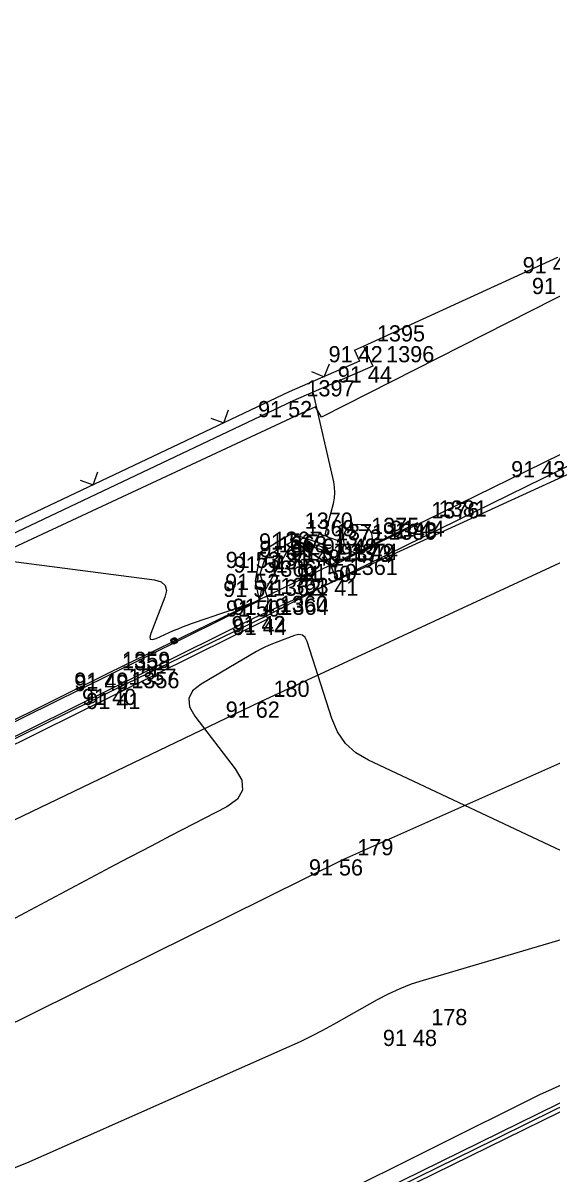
# Model space of a CAD drawing. Extents: x -711081 to -709338, y -1025122 to -1024092.
# Drawn here: x -710856.62 to -710847.47, y -1024973.61 to -1024953.7 of the extents above; entities that cross this region are included whole.
import ezdxf

# ---------------------------------------------------------------- set-up
doc = ezdxf.new("R2010")
doc.units = 0
for name, color, linetype in [('Ex_Minor Contours', 7, 'Continuous'), ('Z_body', 7, 'Continuous'), ('Z_body_cisla', 7, 'Continuous'), ('Z_body_vysky_redukovane', 7, 'Continuous'), ('Z_katastr_hranice', 7, 'Continuous'), ('Z_komunikace', 7, 'Continuous'), ('Z_komunikace_osa', 7, 'Continuous'), ('Z_kos', 7, 'Continuous'), ('Z_obruba', 7, 'Continuous'), ('Z_ploty', 7, 'Continuous'), ('Z_ploty_znacky', 7, 'Continuous'), ('Z_rozhranni', 7, 'Continuous'), ('Z_vdz12_plna', 7, 'Continuous'), ('Z_vstupy', 7, 'Continuous'), ('Z_zabradli', 7, 'Continuous'), ('Z_zabradli_znaky', 7, 'Continuous')]:
    doc.layers.add(name, color=color, linetype=linetype)

# ---------------------------------------------------------------- blocks, each defined once
blk = doc.blocks.new('POINT_DISPLAY')
blk.add_line((0, 0), (0, 0))
blk = doc.blocks.new('Z212')
for p, q in [((-0.17, 0.17), (0, 0)), ((0, 0), (0.17, 0.17))]:
    blk.add_line(p, q)
blk = doc.blocks.new('Z10001')
blk.add_circle((0, 0), 0.25)
blk = doc.blocks.new('Z530')
for p, q in [((-0.05, 0.03), (-0.03, 0.05)), ((-0.05, -0.03), (-0.05, 0.03)), ((-0.03, 0.05), (0.03, 0.05)), ((-0.03, -0.03), (-0.03, 0.03)), ((-0.03, 0.03), (0.03, 0.03)), ((-0.03, -0.03), (0.03, 0.03)), ((0.03, 0.05), (0.05, 0.03)), ((0.03, 0.03), (0.03, -0.03)), ((0.05, 0.03), (0.05, -0.03)), ((-0.03, -0.05), (-0.05, -0.03)), ((0.03, -0.03), (-0.03, -0.03)), ((0.03, -0.05), (-0.03, -0.05)), ((0.05, -0.03), (0.03, -0.05))]:
    blk.add_line(p, q)

msp = doc.modelspace()

# ---------------------------------------------------------------- linework, layer by layer
at = {"layer": 'Ex_Minor Contours'}
for points in [[(-710857.59, -1024962.915), (-710854.348, -1024963.337), (-710854.233, -1024963.369), (-710854.165, -1024963.43), (-710854.144, -1024963.518), (-710854.171, -1024963.634), (-710854.415, -1024964.262), (-710854.431, -1024964.326), (-710854.422, -1024964.362), (-710854.385, -1024964.369), (-710854.323, -1024964.349), (-710854.018, -1024964.213), (-710853.941, -1024964.18), (-710853.864, -1024964.149), (-710853.786, -1024964.119), (-710853.707, -1024964.091), (-710852.575, -1024963.705), (-710852.555, -1024963.696), (-710852.539, -1024963.682), (-710852.528, -1024963.665), (-710852.521, -1024963.644), (-710852.498, -1024963.52), (-710852.496, -1024963.514), (-710852.492, -1024963.51), (-710852.487, -1024963.508), (-710852.48, -1024963.508), (-710852.449, -1024963.514), (-710852.442, -1024963.514), (-710852.435, -1024963.513), (-710852.43, -1024963.509), (-710852.426, -1024963.503), (-710852.046, -1024962.83), (-710851.994, -1024962.762), (-710851.933, -1024962.729), (-710851.865, -1024962.731), (-710851.788, -1024962.768), (-710851.322, -1024963.076), (-710851.311, -1024963.081), (-710851.299, -1024963.085), (-710851.287, -1024963.085), (-710851.275, -1024963.083), (-710851.287, -1024963.085), (-710851.299, -1024963.085), (-710851.311, -1024963.081), (-710851.322, -1024963.076), (-710851.843, -1024962.731), (-710851.882, -1024962.701), (-710851.892, -1024962.683), (-710851.872, -1024962.677), (-710851.823, -1024962.683), (-710851.54, -1024962.733), (-710851.494, -1024962.745), (-710851.452, -1024962.765), (-710851.415, -1024962.793), (-710851.383, -1024962.828), (-710851.261, -1024962.983), (-710851.233, -1024963.01), (-710851.211, -1024963.016), (-710851.194, -1024963.001), (-710851.183, -1024962.963), (-710851.143, -1024962.742), (-710851.142, -1024962.709), (-710851.15, -1024962.682), (-710851.169, -1024962.661), (-710851.199, -1024962.646), (-710851.336, -1024962.599), (-710851.365, -1024962.584), (-710851.383, -1024962.563), (-710851.39, -1024962.537), (-710851.386, -1024962.505), (-710851.254, -1024962.014), (-710851.234, -1024961.92), (-710851.227, -1024961.826), (-710851.231, -1024961.732), (-710851.247, -1024961.638), (-710851.605, -1024960.09)], [(-710846.442, -1024968.435), (-710850.647, -1024966.457), (-710850.865, -1024966.328), (-710851.043, -1024966.165), (-710851.182, -1024965.967), (-710851.282, -1024965.734), (-710851.707, -1024964.404), (-710851.741, -1024964.334), (-710851.79, -1024964.293), (-710851.852, -1024964.28), (-710851.929, -1024964.297), (-710852.263, -1024964.424), (-710852.346, -1024964.457), (-710852.427, -1024964.493), (-710852.506, -1024964.533), (-710852.584, -1024964.577), (-710853.544, -1024965.137), (-710853.69, -1024965.254), (-710853.757, -1024965.385), (-710853.745, -1024965.532), (-710853.653, -1024965.695), (-710852.951, -1024966.602), (-710852.84, -1024966.799), (-710852.827, -1024966.975), (-710852.913, -1024967.128), (-710853.097, -1024967.26), (-710854.07, -1024967.765), (-710854.31, -1024967.89), (-710854.549, -1024968.015), (-710854.789, -1024968.141), (-710855.027, -1024968.268), (-710859.533, -1024970.665)], [(-710856.866, -1024973.543), (-710856.561, -1024973.419), (-710856.259, -1024973.289), (-710852.021, -1024971.411), (-710851.824, -1024971.32), (-710851.628, -1024971.225), (-710851.436, -1024971.126), (-710851.245, -1024971.022), (-710850.488, -1024970.596), (-710850.297, -1024970.495), (-710850.1, -1024970.405), (-710849.899, -1024970.327), (-710849.693, -1024970.26), (-710846.51, -1024969.322)], [(-710851.108, -1024974.318), (-710848.456, -1024973.012), (-710847.822, -1024972.7), (-710847.188, -1024972.387)]]:
    msp.add_lwpolyline(points, dxfattribs=at)
at = {"layer": 'Z_katastr_hranice'}
for p, q in [((-710830.16, -1024953.7), (-710852.63, -1024964)), ((-710846.06, -1024957.78), (-710851.46, -1024960.52)), ((-710851.56, -1024960.34), (-710863.62, -1024965.96)), ((-710851.46, -1024960.52), (-710851.56, -1024960.34)), ((-710852.63, -1024964), (-710861.36, -1024968.32)), ((-710847.68, -1024972.24), (-710835.15, -1024966.61)), ((-710857.57, -1024977.16), (-710847.68, -1024972.24))]:
    msp.add_line(p, q, dxfattribs=at)
at = {"layer": 'Z_komunikace'}
for p, q in [((-710851.2, -1024963.33), (-710843.53, -1024959.56)), ((-710852.41, -1024963.96), (-710851.2, -1024963.33)), ((-710855.02, -1024965.22), (-710852.41, -1024963.96)), ((-710866.52, -1024970.89), (-710855.02, -1024965.22)), ((-710852.27, -1024974.81), (-710841.47, -1024969.5))]:
    msp.add_line(p, q, dxfattribs=at)
at = {"layer": 'Z_komunikace_osa'}
for p, q in [((-710851.07, -1024968.17), (-710836.8, -1024961.81)), ((-710860.14, -1024972.66), (-710851.07, -1024968.17))]:
    msp.add_line(p, q, dxfattribs=at)
at = {"layer": 'Z_obruba'}
for p, q in [((-710849.66, -1024962.31), (-710845.77, -1024960.4)), ((-710850.52, -1024962.71), (-710849.66, -1024962.31)), ((-710852.51, -1024962.85), (-710851.98, -1024962.53)), ((-710851.98, -1024962.53), (-710851.43, -1024962.72)), ((-710851.43, -1024962.72), (-710851.2, -1024963.06)), ((-710851.2, -1024963.06), (-710850.52, -1024962.71)), ((-710852.6, -1024963.35), (-710852.51, -1024962.85)), ((-710852.53, -1024963.69), (-710852.6, -1024963.35)), ((-710855.13, -1024964.98), (-710852.53, -1024963.69)), ((-710866.6, -1024970.64), (-710855.13, -1024964.98)), ((-710852.25, -1024974.95), (-710841.38, -1024969.62))]:
    msp.add_line(p, q, dxfattribs=at)
at = {"layer": 'Z_ploty'}
for p, q in [((-710850.89, -1024959.36), (-710850.73, -1024959.29)), ((-710850.89, -1024959.36), (-710850.8, -1024959.55)), ((-710850.73, -1024959.29), (-710850.57, -1024959.64)), ((-710850.8, -1024959.55), (-710852.02, -1024960.08)), ((-710850.57, -1024959.64), (-710851.95, -1024960.24)), ((-710852.02, -1024960.08), (-710863.3, -1024965.43)), ((-710851.95, -1024960.24), (-710863.23, -1024965.59))]:
    msp.add_line(p, q, dxfattribs=at)
at = {"layer": 'Z_rozhranni'}
for p, q in [((-710852.42, -1024962.93), (-710851.95, -1024962.66)), ((-710851.95, -1024962.66), (-710851.47, -1024962.81)), ((-710851.47, -1024962.81), (-710851.3, -1024963.09)), ((-710852.52, -1024963.23), (-710852.42, -1024962.93)), ((-710851.3, -1024963.09), (-710851.2, -1024963.33)), ((-710852.39, -1024963.66), (-710852.52, -1024963.23)), ((-710852.39, -1024963.66), (-710852.41, -1024963.96)), ((-710852.39, -1024964.01), (-710852.41, -1024963.96)), ((-710854.97, -1024965.29), (-710852.39, -1024964.01)), ((-710866.47, -1024970.98), (-710854.97, -1024965.29))]:
    msp.add_line(p, q, dxfattribs=at)
at = {"layer": 'Z_vdz12_plna'}
for p, q in [((-710852.51, -1024965.44), (-710838.42, -1024958.91)), ((-710861.74, -1024969.86), (-710852.51, -1024965.44))]:
    msp.add_line(p, q, dxfattribs=at)
at = {"layer": 'Z_vstupy'}
msp.add_line((-710850.73, -1024959.29), (-710847.37, -1024957.75), dxfattribs=at)
at = {"layer": 'Z_zabradli'}
for p, q in [((-710855.13, -1024964.94), (-710849.79, -1024962.34)), ((-710866.18, -1024970.4), (-710855.13, -1024964.94))]:
    msp.add_line(p, q, dxfattribs=at)

# ---------------------------------------------------------------- block references
at = {"layer": 'Z_body'}
for p in [(-710850.73, -1024959.29), (-710850.57, -1024959.64), (-710851.95, -1024960.24), (-710847.57, -1024961.28), (-710849.79, -1024962.34), (-710849.66, -1024962.31), (-710851.98, -1024962.53), (-710851.95, -1024962.66), (-710851.47, -1024962.81), (-710851.43, -1024962.72), (-710850.83, -1024962.62), (-710850.52, -1024962.71), (-710852.51, -1024962.85), (-710852.42, -1024962.93), (-710851.3, -1024963.09), (-710851.2, -1024963.06), (-710852.6, -1024963.35), (-710852.52, -1024963.23), (-710851.2, -1024963.33), (-710852.53, -1024963.69), (-710852.39, -1024963.66), (-710852.41, -1024963.96), (-710852.39, -1024964.01), (-710855.13, -1024964.94), (-710855.13, -1024964.98), (-710855.02, -1024965.22), (-710854.97, -1024965.29), (-710852.51, -1024965.44), (-710851.07, -1024968.17), (-710849.79, -1024971.12)]:
    msp.add_blockref('POINT_DISPLAY', p, dxfattribs=at)
at = {"layer": 'Z_kos'}
msp.add_blockref('Z10001', (-710850.83, -1024962.62), dxfattribs=at)
at = {"layer": 'Z_ploty_znacky'}
for p, rotation in [((-710851.41, -1024959.82), 23.5), ((-710853.15, -1024960.62), 25.4), ((-710853.15, -1024960.62), 25.4), ((-710855.41, -1024961.69), 25.4), ((-710855.41, -1024961.69), 25.4)]:
    msp.add_blockref('Z212', p, dxfattribs=dict(at, rotation=rotation))
at = {"layer": 'Z_zabradli_znaky', "rotation": -154}
for p in [(-710851.76, -1024963.3), (-710854.01, -1024964.39)]:
    msp.add_blockref('Z530', p, dxfattribs=at)

# ---------------------------------------------------------------- texts
at = {"layer": 'Z_body_cisla'}
for s, p in [('1395', (-710850.5, -1024959.21)), ('1396', (-710850.34, -1024959.57)), ('1397', (-710851.72, -1024960.16)), ('1376', (-710849.56, -1024962.27)), ('1381', (-710849.43, -1024962.24)), ('1370', (-710851.75, -1024962.45)), ('1369', (-710851.72, -1024962.58)), ('1371', (-710851.21, -1024962.65)), ('1375', (-710850.6, -1024962.54)), ('1380', (-710850.3, -1024962.64)), ('1367', (-710852.29, -1024962.78)), ('1368', (-710852.2, -1024962.86)), ('1372', (-710851.25, -1024962.74)), ('1373', (-710851.08, -1024963.02)), ('1374', (-710850.97, -1024962.99)), ('1366', (-710852.38, -1024963.28)), ('1365', (-710852.3, -1024963.15)), ('1361', (-710850.97, -1024963.25)), ('1362', (-710852.3, -1024963.61)), ('1363', (-710852.17, -1024963.58)), ('1360', (-710852.18, -1024963.89)), ('1364', (-710852.17, -1024963.94)), ('1359', (-710854.91, -1024964.86)), ('1358', (-710854.91, -1024964.9)), ('1357', (-710854.8, -1024965.15)), ('1356', (-710854.75, -1024965.21)), ('180', (-710852.29, -1024965.36)), ('179', (-710850.84, -1024968.1)), ('178', (-710849.56, -1024971.04))]:
    msp.add_text(s, height=0.28, dxfattribs=at).set_placement(p)
at = {"layer": 'Z_body_vysky_redukovane'}
for s, p in [('91 46', (-710847.977, -1024958.03)), ('91 46', (-710847.817, -1024958.39)), ('91 42', (-710851.337, -1024959.57)), ('91 44', (-710851.177, -1024959.92)), ('91 52', (-710852.557, -1024960.52)), ('91 43', (-710848.177, -1024961.56)), ('91 43', (-710850.397, -1024962.62)), ('91 44', (-710850.267, -1024962.59)), ('91 51', (-710852.54, -1024962.81)), ('91 50', (-710852.533, -1024962.94)), ('91 48', (-710852.077, -1024963.09)), ('91 51', (-710851.99, -1024963)), ('91 49', (-710851.437, -1024962.9)), ('91 49', (-710851.127, -1024962.99)), ('91 53', (-710853.117, -1024963.13)), ('91 51', (-710852.98, -1024963.21)), ('91 50', (-710851.883, -1024963.37)), ('91 50', (-710851.783, -1024963.34)), ('91 51', (-710853.16, -1024963.63)), ('91 52', (-710853.127, -1024963.51)), ('91 41', (-710851.76, -1024963.61)), ('91 50', (-710853.113, -1024963.97)), ('91 49', (-710852.997, -1024963.94)), ('91 42', (-710853.017, -1024964.24)), ('91 44', (-710852.997, -1024964.29)), ('91 49', (-710855.737, -1024965.22)), ('91 49', (-710855.737, -1024965.26)), ('91 40', (-710855.603, -1024965.5)), ('91 41', (-710855.53, -1024965.57)), ('91 62', (-710853.117, -1024965.72)), ('91 56', (-710851.677, -1024968.45)), ('91 48', (-710850.397, -1024971.4))]:
    msp.add_text(s, height=0.28, dxfattribs=at).set_placement(p)

doc.saveas('drawing.dxf')
